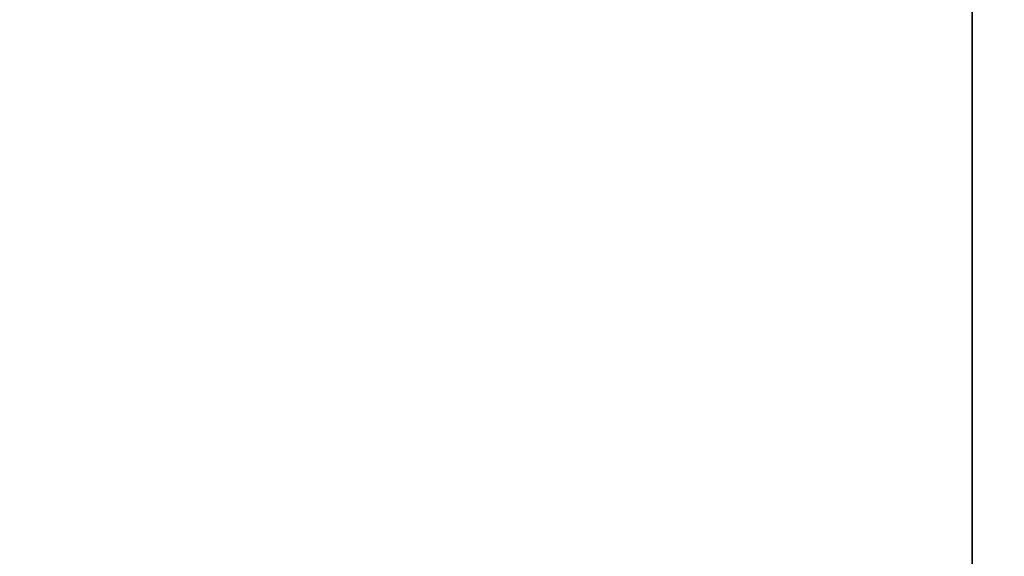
# Model space of a CAD drawing. Header units: millimetres. Extents: x -125 to 171, y -35 to 1363.
# Tile 753 of 1056: x -53.4701 to -53.4464, y 1225.6775 to 1225.6904. Entities that reach past the tile are written whole.
import ezdxf

# ---------------------------------------------------------------- set-up
doc = ezdxf.new("R2010")
doc.units = ezdxf.units.MM
doc.header["$LTSCALE"] = 65.185185
for name, color, linetype in [('2575', 7, 'CONTINUOUS'), ('2596', 7, 'CONTINUOUS'), ('2680', 7, 'CONTINUOUS'), ('2681', 7, 'CONTINUOUS')]:
    doc.layers.add(name, color=color, linetype=linetype)

msp = doc.modelspace()

# ---------------------------------------------------------------- linework, layer by layer
at = {"layer": '2575', "linetype": 'CONTINUOUS'}
for points in [[(-53.799605, 1225.7, 341.438826), (-53.799635, 1223.2, 341.438867), (-53.417664, 1223.2, 340.263308), (-53.799605, 1225.7, 341.438826)], [(-53.79963, 1225.7, 339.087719), (-53.417664, 1225.7, 340.263311), (-53.79963, 1223.2, 339.087719), (-53.79963, 1225.7, 339.087719)], [(-53.79963, 1223.2, 339.087719), (-53.417664, 1225.7, 340.263311), (-53.417664, 1223.2, 340.263308), (-53.79963, 1223.2, 339.087719)], [(-53.417664, 1225.7, 340.263311), (-53.799605, 1225.7, 341.438826), (-53.417664, 1223.2, 340.263308), (-53.417664, 1225.7, 340.263311)]]:
    msp.add_3dface(points, dxfattribs=at)
at = {"layer": '2596', "linetype": 'CONTINUOUS'}
for points in [[(-53.799605, 1225.7, 258.561174), (-53.417664, 1225.7, 259.736689), (-53.799635, 1223.2, 258.561133), (-53.799605, 1225.7, 258.561174)], [(-53.417664, 1225.7, 259.736689), (-53.417664, 1223.2, 259.736692), (-53.799635, 1223.2, 258.561133), (-53.417664, 1225.7, 259.736689)], [(-53.417664, 1225.7, 259.736689), (-53.79963, 1225.7, 260.912281), (-53.417664, 1223.2, 259.736692), (-53.417664, 1225.7, 259.736689)], [(-53.79963, 1225.7, 260.912281), (-53.79963, 1223.2, 260.912281), (-53.417664, 1223.2, 259.736692), (-53.79963, 1225.7, 260.912281)]]:
    msp.add_3dface(points, dxfattribs=at)
at = {"layer": '2680', "linetype": 'CONTINUOUS'}
for points in [[(-53.447179, 1225.7, 295.564538), (-53.704182, 1225.7, 294.355463), (-53.44718, 1223.2, 295.564536), (-53.447179, 1225.7, 295.564538)], [(-53.704182, 1225.7, 294.355463), (-53.704182, 1223.2, 294.355463), (-53.44718, 1223.2, 295.564536), (-53.704182, 1225.7, 294.355463)], [(-53.447179, 1225.7, 295.564538), (-53.44718, 1223.2, 295.564536), (-52.528604, 1223.2, 296.391614), (-53.447179, 1225.7, 295.564538)], [(-52.528651, 1225.7, 296.391593), (-53.447179, 1225.7, 295.564538), (-52.528604, 1223.2, 296.391614), (-52.528651, 1225.7, 296.391593)]]:
    msp.add_3dface(points, dxfattribs=at)
at = {"layer": '2681', "linetype": 'CONTINUOUS'}
for points in [[(-53.704182, 1225.7, 294.355463), (-53.201414, 1225.7, 293.226243), (-53.704182, 1223.2, 294.355463), (-53.704182, 1225.7, 294.355463)], [(-53.201414, 1225.7, 293.226243), (-53.201416, 1223.2, 293.226245), (-53.704182, 1223.2, 294.355463), (-53.201414, 1225.7, 293.226243)]]:
    msp.add_3dface(points, dxfattribs=at)

doc.saveas('drawing.dxf')
